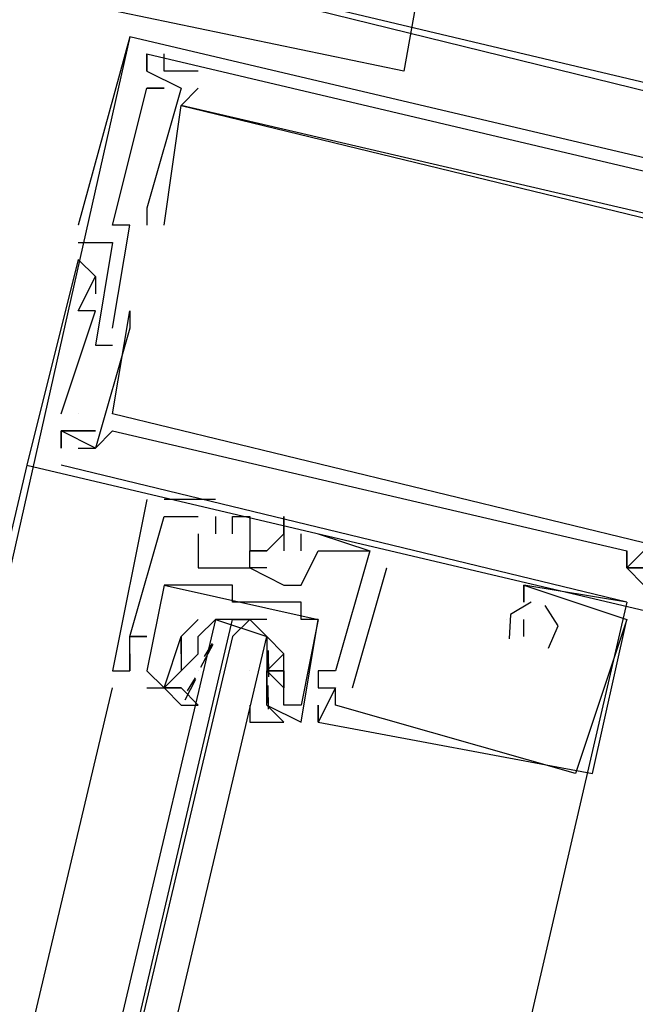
# Model space of a CAD drawing. Header units: feet. Extents: x -79 to 198, y -22 to 181.
# Tile 305 of 318: x 107.968 to 108.447, y 157.212 to 157.978. Entities that reach past the tile are written whole.
import ezdxf

# ---------------------------------------------------------------- set-up
doc = ezdxf.new("R2010")
doc.units = ezdxf.units.FT
doc.layers.add('A-LINEA', color=7, linetype='CONTINUOUS')

msp = doc.modelspace()

# ---------------------------------------------------------------- linework, layer by layer
at = {"layer": 'A-LINEA'}
for p, q in [((108.0533, 157.9644), (107.9333, 157.4311)), ((108.0533, 157.9644), (108.0533, 157.9644)), ((108.0533, 157.9644), (108.0533, 157.9644)), ((108.0533, 157.9644), (108.0533, 157.9644)), ((108.0667, 157.9511), (108.0667, 157.9511)), ((108.0667, 157.9511), (108.0667, 157.9511)), ((108.0667, 157.9511), (108.0667, 157.9511)), ((108.0667, 157.9511), (108.0667, 157.9511)), ((108.0667, 157.9511), (108.0667, 157.9511)), ((108.0667, 157.9511), (108.0667, 157.9511)), ((108.08, 157.9511), (108.08, 157.9511)), ((108.08, 157.9511), (108.08, 157.9511)), ((108.08, 157.9511), (108.08, 157.9511)), ((108.0667, 157.9378), (108.0667, 157.9378)), ((108.0667, 157.9378), (108.0667, 157.9378)), ((108.0667, 157.9378), (108.0667, 157.9378)), ((108.0667, 157.9378), (108.0667, 157.9378)), ((108.0667, 157.9378), (108.0667, 157.9378)), ((108.0667, 157.9378), (108.0667, 157.9378)), ((108.08, 157.9378), (108.08, 157.9378)), ((108.08, 157.9378), (108.08, 157.9378)), ((108.08, 157.9378), (108.08, 157.9378)), ((108.1067, 157.9378), (108.1067, 157.9378)), ((108.1067, 157.9378), (108.1067, 157.9378)), ((108.1067, 157.9378), (108.1067, 157.9378)), ((108.0667, 157.9244), (108.0667, 157.9244)), ((108.0667, 157.9244), (108.0667, 157.9244)), ((108.0667, 157.9244), (108.0667, 157.9244)), ((108.0667, 157.9244), (108.0667, 157.9244)), ((108.0667, 157.9244), (108.0667, 157.9244)), ((108.0667, 157.9244), (108.0667, 157.9244)), ((108.08, 157.9244), (108.08, 157.9244)), ((108.08, 157.9244), (108.08, 157.9244)), ((108.08, 157.9244), (108.08, 157.9244)), ((108.0933, 157.9244), (108.0933, 157.9244)), ((108.0933, 157.9244), (108.0933, 157.9244)), ((108.0933, 157.9244), (108.0933, 157.9244)), ((108.1067, 157.9244), (108.1067, 157.9244)), ((108.1067, 157.9244), (108.1067, 157.9244)), ((108.1067, 157.9244), (108.1067, 157.9244)), ((108.0933, 157.9111), (108.0933, 157.9111)), ((108.0933, 157.9111), (108.0933, 157.9111)), ((108.0933, 157.9111), (108.0933, 157.9111)), ((108.0933, 157.9111), (108.0933, 157.9111)), ((108.0933, 157.9111), (108.0933, 157.9111)), ((108.0933, 157.9111), (108.0933, 157.9111)), ((108.0667, 157.8311), (108.0667, 157.8311)), ((108.0667, 157.8311), (108.0667, 157.8311)), ((108.0667, 157.8311), (108.0667, 157.8311)), ((108.0133, 157.8178), (108.0133, 157.8178)), ((108.0133, 157.8178), (108.0133, 157.8178)), ((108.0133, 157.8178), (108.0133, 157.8178)), ((108.04, 157.8178), (108.04, 157.8178)), ((108.04, 157.8178), (108.04, 157.8178)), ((108.04, 157.8178), (108.04, 157.8178)), ((108.0533, 157.8178), (108.0533, 157.8178)), ((108.0533, 157.8178), (108.0533, 157.8178)), ((108.0533, 157.8178), (108.0533, 157.8178)), ((108.0667, 157.8178), (108.0667, 157.8178)), ((108.0667, 157.8178), (108.0667, 157.8178)), ((108.0667, 157.8178), (108.0667, 157.8178)), ((108.08, 157.8178), (108.08, 157.8178)), ((108.08, 157.8178), (108.08, 157.8178)), ((108.08, 157.8178), (108.08, 157.8178)), ((108.0133, 157.8044), (108.0133, 157.8044)), ((108.0133, 157.8044), (108.0133, 157.8044)), ((108.0133, 157.8044), (108.0133, 157.8044)), ((108.04, 157.8044), (108.04, 157.8044)), ((108.04, 157.8044), (108.04, 157.8044)), ((108.04, 157.8044), (108.04, 157.8044)), ((108.0133, 157.7911), (108.0133, 157.7911)), ((108.0133, 157.7911), (108.0133, 157.7911)), ((108.0133, 157.7911), (108.0133, 157.7911)), ((108.0267, 157.7778), (108.0267, 157.7778)), ((108.0267, 157.7778), (108.0267, 157.7778)), ((108.0267, 157.7778), (108.0267, 157.7778)), ((108.0267, 157.7778), (108.0267, 157.7778)), ((108.0267, 157.7778), (108.0267, 157.7778)), ((108.0267, 157.7778), (108.0267, 157.7778)), ((108.0267, 157.7644), (108.0267, 157.7644)), ((108.0267, 157.7644), (108.0267, 157.7644)), ((108.0267, 157.7644), (108.0267, 157.7644)), ((108.0133, 157.7511), (108.0133, 157.7511)), ((108.0133, 157.7511), (108.0133, 157.7511)), ((108.0133, 157.7511), (108.0133, 157.7511)), ((108.0267, 157.7511), (108.0267, 157.7511)), ((108.0267, 157.7511), (108.0267, 157.7511)), ((108.0267, 157.7511), (108.0267, 157.7511)), ((108.0533, 157.7511), (108.0533, 157.7511)), ((108.0533, 157.7511), (108.0533, 157.7511)), ((108.0533, 157.7511), (108.0533, 157.7511)), ((108.04, 157.7378), (108.04, 157.7378)), ((108.04, 157.7378), (108.04, 157.7378)), ((108.04, 157.7378), (108.04, 157.7378)), ((108.0533, 157.7378), (108.0533, 157.7378)), ((108.0533, 157.7378), (108.0533, 157.7378)), ((108.0533, 157.7378), (108.0533, 157.7378)), ((108.0267, 157.7244), (108.0267, 157.7244)), ((108.0267, 157.7244), (108.0267, 157.7244)), ((108.0267, 157.7244), (108.0267, 157.7244)), ((108.04, 157.7244), (108.04, 157.7244)), ((108.04, 157.7244), (108.04, 157.7244)), ((108.04, 157.7244), (108.04, 157.7244)), ((108, 157.6711), (108, 157.6711)), ((108, 157.6711), (108, 157.6711)), ((108, 157.6711), (108, 157.6711)), ((108.0133, 157.6711), (108.0133, 157.6711)), ((108.0133, 157.6711), (108.0133, 157.6711)), ((108.0133, 157.6711), (108.0133, 157.6711)), ((108.04, 157.6711), (108.04, 157.6711)), ((108.04, 157.6711), (108.04, 157.6711)), ((108.04, 157.6711), (108.04, 157.6711)), ((108, 157.6578), (108, 157.6578)), ((108, 157.6578), (108, 157.6578)), ((108, 157.6578), (108, 157.6578)), ((108, 157.6578), (108, 157.6578)), ((108, 157.6578), (108, 157.6578)), ((108, 157.6578), (108, 157.6578)), ((108, 157.6578), (108, 157.6578)), ((108, 157.6578), (108, 157.6578)), ((108, 157.6578), (108, 157.6578)), ((108.0133, 157.6578), (108.0133, 157.6578)), ((108.0133, 157.6578), (108.0133, 157.6578)), ((108.0133, 157.6578), (108.0133, 157.6578)), ((108.0267, 157.6578), (108.0267, 157.6578)), ((108.0267, 157.6578), (108.0267, 157.6578)), ((108.0267, 157.6578), (108.0267, 157.6578)), ((108.04, 157.6578), (108.04, 157.6578)), ((108.04, 157.6578), (108.04, 157.6578)), ((108.04, 157.6578), (108.04, 157.6578)), ((108, 157.6444), (108, 157.6444)), ((108, 157.6444), (108, 157.6444)), ((108, 157.6444), (108, 157.6444)), ((108, 157.6444), (108, 157.6444)), ((108, 157.6444), (108, 157.6444)), ((108, 157.6444), (108, 157.6444)), ((108.0133, 157.6444), (108.0133, 157.6444)), ((108.0133, 157.6444), (108.0133, 157.6444)), ((108.0133, 157.6444), (108.0133, 157.6444)), ((108.0267, 157.6444), (108.0267, 157.6444)), ((108.0267, 157.6444), (108.0267, 157.6444)), ((108.0267, 157.6444), (108.0267, 157.6444)), ((108.0267, 157.6444), (108.0267, 157.6444)), ((108.0267, 157.6444), (108.0267, 157.6444)), ((108.0267, 157.6444), (108.0267, 157.6444)), ((107.9733, 157.6311), (106.2667, 150.4044)), ((107.9733, 157.6311), (107.9733, 157.6311)), ((107.9733, 157.6311), (107.9733, 157.6311)), ((107.9733, 157.6311), (107.9733, 157.6311)), ((108, 157.6311), (108, 157.6311)), ((108.44, 157.5244), (108, 157.6311)), ((108, 157.6311), (108, 157.6311)), ((108.44, 157.5244), (108, 157.6311)), ((108, 157.6311), (108, 157.6311)), ((108.44, 157.5244), (108, 157.6311)), ((108.0667, 157.6044), (108.0667, 157.6044)), ((108.0667, 157.6044), (108.0667, 157.6044)), ((108.0667, 157.6044), (108.0667, 157.6044)), ((108.08, 157.6044), (108.08, 157.6044)), ((108.08, 157.6044), (108.08, 157.6044)), ((108.08, 157.6044), (108.08, 157.6044)), ((108.12, 157.6044), (108.12, 157.6044)), ((108.12, 157.6044), (108.12, 157.6044)), ((108.12, 157.6044), (108.12, 157.6044)), ((108.08, 157.5911), (108.08, 157.5911)), ((108.08, 157.5911), (108.08, 157.5911)), ((108.08, 157.5911), (108.08, 157.5911)), ((108.1067, 157.5911), (108.1067, 157.5911)), ((108.1067, 157.5911), (108.1067, 157.5911)), ((108.1067, 157.5911), (108.1067, 157.5911)), ((108.1067, 157.5911), (108.1067, 157.5911)), ((108.1067, 157.5911), (108.1067, 157.5911)), ((108.1067, 157.5911), (108.1067, 157.5911)), ((108.12, 157.5911), (108.12, 157.5911)), ((108.12, 157.5911), (108.12, 157.5911)), ((108.12, 157.5911), (108.12, 157.5911)), ((108.1333, 157.5911), (108.1333, 157.5911)), ((108.1333, 157.5911), (108.1333, 157.5911)), ((108.1333, 157.5911), (108.1333, 157.5911)), ((108.1467, 157.5911), (108.1467, 157.5911)), ((108.1467, 157.5911), (108.1467, 157.5911)), ((108.1467, 157.5911), (108.1467, 157.5911)), ((108.1733, 157.5911), (108.1733, 157.5911)), ((108.1733, 157.5911), (108.1733, 157.5911)), ((108.1733, 157.5911), (108.1733, 157.5911)), ((108.1067, 157.5778), (108.1067, 157.5778)), ((108.1067, 157.5778), (108.1067, 157.5778)), ((108.1067, 157.5778), (108.1067, 157.5778)), ((108.12, 157.5778), (108.12, 157.5778)), ((108.12, 157.5778), (108.12, 157.5778)), ((108.12, 157.5778), (108.12, 157.5778)), ((108.1333, 157.5778), (108.1333, 157.5778)), ((108.1333, 157.5778), (108.1333, 157.5778)), ((108.1333, 157.5778), (108.1333, 157.5778)), ((108.1733, 157.5778), (108.1733, 157.5778)), ((108.1733, 157.5778), (108.1733, 157.5778)), ((108.1733, 157.5778), (108.1733, 157.5778)), ((108.1733, 157.5778), (108.1733, 157.5778)), ((108.1733, 157.5778), (108.1733, 157.5778)), ((108.1733, 157.5778), (108.1733, 157.5778)), ((108.1867, 157.5644), (108.1867, 157.5778)), ((108.1867, 157.5778), (108.1867, 157.5778)), ((108.1867, 157.5644), (108.1867, 157.5778)), ((108.1867, 157.5778), (108.1867, 157.5778)), ((108.1867, 157.5644), (108.1867, 157.5778)), ((108.1867, 157.5778), (108.1867, 157.5778)), ((108.2, 157.5778), (108.2, 157.5778)), ((108.2, 157.5778), (108.2, 157.5778)), ((108.2, 157.5778), (108.2, 157.5778)), ((108.1467, 157.5644), (108.1467, 157.5644)), ((108.1467, 157.5644), (108.1467, 157.5644)), ((108.1467, 157.5644), (108.1467, 157.5644)), ((108.16, 157.5644), (108.16, 157.5644)), ((108.16, 157.5644), (108.16, 157.5644)), ((108.16, 157.5644), (108.16, 157.5644)), ((108.1733, 157.5644), (108.1733, 157.5644)), ((108.1733, 157.5644), (108.1733, 157.5644)), ((108.1733, 157.5644), (108.1733, 157.5644)), ((108.1867, 157.5644), (108.1867, 157.5644)), ((108.1867, 157.5644), (108.1867, 157.5644)), ((108.1867, 157.5644), (108.1867, 157.5644)), ((108.2, 157.5644), (108.2, 157.5644)), ((108.2, 157.5644), (108.2, 157.5644)), ((108.2, 157.5644), (108.2, 157.5644)), ((108.2, 157.5644), (108.2, 157.5644)), ((108.2, 157.5644), (108.2, 157.5644)), ((108.2, 157.5644), (108.2, 157.5644)), ((108.24, 157.5644), (108.24, 157.5644)), ((108.24, 157.5644), (108.24, 157.5644)), ((108.24, 157.5644), (108.24, 157.5644)), ((108.24, 157.5644), (108.24, 157.5644)), ((108.24, 157.5644), (108.24, 157.5644)), ((108.24, 157.5644), (108.24, 157.5644)), ((108.44, 157.5644), (108.44, 157.5644)), ((108.44, 157.5644), (108.44, 157.5644)), ((108.44, 157.5644), (108.44, 157.5644)), ((108.44, 157.5644), (108.44, 157.5644)), ((108.44, 157.5644), (108.44, 157.5644)), ((108.44, 157.5644), (108.44, 157.5644)), ((108.1067, 157.5511), (108.1067, 157.5511)), ((108.1067, 157.5511), (108.1067, 157.5511)), ((108.1067, 157.5511), (108.1067, 157.5511)), ((108.12, 157.5511), (108.12, 157.5511)), ((108.12, 157.5511), (108.12, 157.5511)), ((108.12, 157.5511), (108.12, 157.5511)), ((108.1467, 157.5511), (108.1467, 157.5511)), ((108.1467, 157.5511), (108.1467, 157.5511)), ((108.1467, 157.5511), (108.1467, 157.5511)), ((108.2267, 157.4578), (108.2533, 157.5511)), ((108.2267, 157.4578), (108.2533, 157.5511)), ((108.2267, 157.4578), (108.2533, 157.5511)), ((108.2533, 157.5511), (108.2533, 157.5511)), ((108.2533, 157.5511), (108.2533, 157.5511)), ((108.2533, 157.5511), (108.2533, 157.5511)), ((108.44, 157.5511), (108.44, 157.5511)), ((108.44, 157.5511), (108.44, 157.5511)), ((108.44, 157.5511), (108.44, 157.5511)), ((108.44, 157.5511), (108.44, 157.5511)), ((108.44, 157.5511), (108.44, 157.5511)), ((108.44, 157.5511), (108.44, 157.5511)), ((108.44, 157.5511), (108.44, 157.5511)), ((108.44, 157.5511), (108.44, 157.5511)), ((108.44, 157.5511), (108.44, 157.5511)), ((108.08, 157.5378), (108.08, 157.5378)), ((108.08, 157.5378), (108.08, 157.5378)), ((108.1067, 157.5378), (108.1067, 157.5378)), ((108.1067, 157.5378), (108.1067, 157.5378)), ((108.12, 157.5378), (108.12, 157.5378)), ((108.12, 157.5378), (108.12, 157.5378)), ((108.1333, 157.5378), (108.1333, 157.5378)), ((108.1333, 157.5378), (108.1333, 157.5378)), ((108.1733, 157.5378), (108.1733, 157.5378)), ((108.1733, 157.5378), (108.1733, 157.5378)), ((108.1733, 157.5378), (108.1733, 157.5378)), ((108.1867, 157.5378), (108.1867, 157.5378)), ((108.1867, 157.5378), (108.1867, 157.5378)), ((108.1867, 157.5378), (108.1867, 157.5378)), ((108.36, 157.5378), (108.36, 157.5378)), ((108.36, 157.5378), (108.36, 157.5378)), ((108.36, 157.5378), (108.36, 157.5378)), ((108.36, 157.5378), (108.36, 157.5378)), ((108.36, 157.5378), (108.36, 157.5378)), ((108.36, 157.5378), (108.36, 157.5378)), ((108.1333, 157.5244), (108.1333, 157.5244)), ((108.1333, 157.5244), (108.1333, 157.5244)), ((108.16, 157.5244), (108.16, 157.5244)), ((108.16, 157.5244), (108.16, 157.5244)), ((108.1867, 157.5244), (108.1867, 157.5244)), ((108.1867, 157.5244), (108.1867, 157.5244)), ((108.36, 157.5244), (108.36, 157.5244)), ((108.36, 157.5244), (108.36, 157.5244)), ((108.36, 157.5244), (108.36, 157.5244)), ((108.36, 157.5244), (108.36, 157.5244)), ((108.36, 157.5244), (108.36, 157.5244)), ((108.36, 157.5244), (108.36, 157.5244)), ((108.44, 157.5244), (108.44, 157.5244)), ((108.44, 157.5244), (108.44, 157.5244)), ((108.44, 157.5244), (108.44, 157.5244)), ((108.44, 157.5244), (108.44, 157.5244)), ((108.44, 157.5244), (108.44, 157.5244)), ((108.44, 157.5244), (108.44, 157.5244)), ((108.16, 157.5111), (108.12, 157.5111)), ((108.1333, 157.5111), (108.1467, 157.5111)), ((108.1867, 157.5111), (108.1867, 157.5111)), ((108.1867, 157.5111), (108.1867, 157.5111)), ((108.2, 157.5111), (108.2, 157.5111)), ((108.2, 157.5111), (108.2, 157.5111)), ((108.2, 157.5111), (108.2, 157.5111)), ((108.2, 157.5111), (108.2, 157.5111)), ((108.3467, 157.5111), (108.3467, 157.5111)), ((108.3467, 157.5111), (108.3467, 157.5111)), ((108.3467, 157.5111), (108.3467, 157.5111)), ((108.3467, 157.5111), (108.3467, 157.5111)), ((108.3467, 157.5111), (108.3467, 157.5111)), ((108.3467, 157.5111), (108.3467, 157.5111)), ((108.36, 157.5111), (108.36, 157.5111)), ((108.36, 157.5111), (108.36, 157.5111)), ((108.36, 157.5111), (108.36, 157.5111)), ((108.4133, 157.3911), (108.44, 157.5111)), ((108.4133, 157.3911), (108.44, 157.5111)), ((108.4133, 157.3911), (108.44, 157.5111)), ((108.44, 157.5111), (108.44, 157.5111)), ((108.44, 157.5111), (108.44, 157.5111)), ((108.44, 157.5111), (108.44, 157.5111)), ((108.44, 157.5111), (108.44, 157.5111)), ((108.44, 157.5111), (108.44, 157.5111)), ((108.44, 157.5111), (108.44, 157.5111)), ((108.0533, 157.4978), (108.0533, 157.4978)), ((108.0533, 157.4978), (108.0533, 157.4978)), ((108.0533, 157.4978), (108.0533, 157.4978)), ((108.0533, 157.4978), (108.0533, 157.4978)), ((108.0533, 157.4978), (108.0533, 157.4978)), ((108.0533, 157.4978), (108.0533, 157.4978)), ((108.0667, 157.4978), (108.0667, 157.4978)), ((108.0667, 157.4978), (108.0667, 157.4978)), ((108.0667, 157.4978), (108.0667, 157.4978)), ((108.0933, 157.4978), (108.0933, 157.4978)), ((108.0933, 157.4978), (108.0933, 157.4978)), ((108.0933, 157.4978), (108.0933, 157.4978)), ((108.0933, 157.4978), (108.0933, 157.4978)), ((108.1067, 157.4978), (108.1067, 157.4978)), ((108.1086, 157.4739), (108.1183, 157.4919)), ((108.1115, 157.4822), (108.1177, 157.4924)), ((108.36, 157.4978), (108.36, 157.4978)), ((108.36, 157.4978), (108.36, 157.4978)), ((108.36, 157.4978), (108.36, 157.4978)), ((108.0533, 157.4844), (108.0533, 157.4844)), ((108.0533, 157.4844), (108.0533, 157.4844)), ((108.0533, 157.4844), (108.0533, 157.4844)), ((108.0933, 157.4844), (108.0933, 157.4844)), ((108.0933, 157.4844), (108.0933, 157.4844)), ((108.0933, 157.4711), (108.1067, 157.4844)), ((108.0933, 157.4844), (108.0933, 157.4844)), ((108.0933, 157.4844), (108.0933, 157.4844)), ((108.16, 157.4844), (108.16, 157.4844)), ((108.1609, 157.4868), (108.1614, 157.4663)), ((108.1733, 157.4844), (108.1733, 157.4844)), ((108.1733, 157.4844), (108.1733, 157.4844)), ((108.1601, 157.4809), (108.1612, 157.4691)), ((108.04, 157.4711), (108.04, 157.4711)), ((108.04, 157.4711), (108.04, 157.4711)), ((108.04, 157.4711), (108.04, 157.4711)), ((108.0533, 157.4711), (108.0533, 157.4711)), ((108.0533, 157.4711), (108.0533, 157.4711)), ((108.0533, 157.4711), (108.0533, 157.4711)), ((108.0533, 157.4711), (108.0533, 157.4711)), ((108.0533, 157.4711), (108.0533, 157.4711)), ((108.0533, 157.4711), (108.0533, 157.4711)), ((108.0667, 157.4711), (108.0667, 157.4711)), ((108.0667, 157.4711), (108.0667, 157.4711)), ((108.0667, 157.4711), (108.0667, 157.4711)), ((108.0667, 157.4711), (108.0667, 157.4711)), ((108.0933, 157.4711), (108.0933, 157.4711)), ((108.0933, 157.4711), (108.0933, 157.4711)), ((108.1067, 157.4711), (108.1067, 157.4711)), ((108.1467, 157.4711), (108.1467, 157.4711)), ((108.16, 157.4711), (108.16, 157.4711)), ((108.16, 157.4711), (108.16, 157.4711)), ((108.16, 157.4711), (108.16, 157.4578)), ((108.16, 157.4711), (108.16, 157.4711)), ((108.16, 157.4711), (108.16, 157.4711)), ((108.1733, 157.4711), (108.1733, 157.4711)), ((108.1733, 157.4711), (108.1733, 157.4711)), ((108.1733, 157.4711), (108.1733, 157.4711)), ((108.1733, 157.4711), (108.1733, 157.4711)), ((108.1733, 157.4711), (108.1733, 157.4711)), ((108.1733, 157.4711), (108.1733, 157.4711)), ((108.2, 157.4711), (108.2, 157.4711)), ((108.2, 157.4711), (108.2, 157.4711)), ((108.2, 157.4711), (108.2, 157.4711)), ((108.2133, 157.4711), (108.2133, 157.4711)), ((108.2133, 157.4711), (108.2133, 157.4711)), ((108.2133, 157.4711), (108.2133, 157.4711)), ((108.2133, 157.4711), (108.2133, 157.4711)), ((108.2133, 157.4711), (108.2133, 157.4711)), ((108.2133, 157.4711), (108.2133, 157.4711)), ((108.0964, 157.4485), (108.1048, 157.4647)), ((108.0982, 157.4555), (108.1044, 157.4657)), ((107.6533, 155.8311), (108.04, 157.4578)), ((108.0667, 157.4578), (108.0933, 157.4578)), ((108.0667, 157.4578), (108.0667, 157.4578)), ((108.0667, 157.4578), (108.0933, 157.4578)), ((108.0667, 157.4578), (108.0667, 157.4578)), ((108.08, 157.4578), (108.08, 157.4578)), ((108.08, 157.4578), (108.08, 157.4578)), ((108.0933, 157.4578), (108.0933, 157.4578)), ((108.0933, 157.4578), (108.0933, 157.4578)), ((108.16, 157.4578), (108.16, 157.4578)), ((108.16, 157.4578), (108.16, 157.4578)), ((108.1601, 157.4543), (108.1612, 157.4424)), ((108.1608, 157.4596), (108.161, 157.4413)), ((108.1733, 157.4578), (108.1733, 157.4578)), ((108.1733, 157.4578), (108.1733, 157.4578)), ((108.2, 157.4578), (108.2, 157.4578)), ((108.2, 157.4578), (108.2, 157.4578)), ((108.2, 157.4578), (108.2, 157.4578)), ((108.2133, 157.4578), (108.2133, 157.4578)), ((108.2133, 157.4578), (108.2133, 157.4578)), ((108.2133, 157.4578), (108.2133, 157.4578)), ((108.2133, 157.4578), (108.2133, 157.4578)), ((108.2133, 157.4578), (108.2133, 157.4578)), ((108.2133, 157.4578), (108.2133, 157.4578)), ((108.2267, 157.4578), (108.2267, 157.4578)), ((108.2267, 157.4578), (108.2267, 157.4578)), ((108.2267, 157.4578), (108.2267, 157.4578)), ((108.16, 157.4444), (108.16, 157.4444)), ((108.16, 157.4444), (108.16, 157.4444)), ((108.1733, 157.4444), (108.1733, 157.4444)), ((108.1733, 157.4444), (108.1733, 157.4444)), ((108.1867, 157.4444), (108.1867, 157.4444)), ((108.1867, 157.4444), (108.1867, 157.4444)), ((108.2, 157.4444), (108.2, 157.4444)), ((108.2, 157.4444), (108.2, 157.4444)), ((108.2, 157.4444), (108.2, 157.4444)), ((108.2133, 157.4444), (108.2133, 157.4444)), ((108.2133, 157.4444), (108.2133, 157.4444)), ((108.2133, 157.4444), (108.2133, 157.4444)), ((108.1867, 157.4311), (108.1867, 157.4311)), ((108.1867, 157.4311), (108.1867, 157.4311)), ((108.2, 157.4311), (108.2, 157.4311)), ((108.2, 157.4311), (108.2, 157.4311)), ((108.2, 157.4311), (108.2, 157.4311)), ((108.2, 157.4311), (108.2, 157.4311)), ((108.2, 157.4311), (108.2, 157.4311)), ((108.2, 157.4311), (108.2, 157.4311)), ((108.4, 157.3911), (108.4, 157.3911)), ((108.4, 157.3911), (108.4, 157.3911)), ((108.4, 157.3911), (108.4, 157.3911)), ((108.4133, 157.3911), (108.4133, 157.3911)), ((108.4133, 157.3911), (108.4133, 157.3911)), ((108.4133, 157.3911), (108.4133, 157.3911))]:
    msp.add_line(p, q, dxfattribs=at)
for points in [[(108.0667, 158.0178), (108.88, 157.8178), (109.0667, 158.6311), (108.2533, 158.8178), (108.0667, 158.0178)], [(108.08, 158.0178), (108.8667, 157.8311), (109.0533, 158.6178), (108.2667, 158.8044), (108.08, 158.0178)], [(108.28, 158.7911), (108.2667, 158.7111), (108.4, 158.6844), (108.2667, 157.9378), (107.9467, 158.0044), (108.08, 158.7378), (108.2267, 158.7111), (108.24, 158.7911), (108.28, 158.7911)], [(108.7333, 157.8044), (108.0533, 157.9644), (108.0133, 157.8178)], [(108.7333, 157.8044), (108.0533, 157.9644), (108.0133, 157.8178)], [(108.7333, 157.8044), (108.0533, 157.9644), (108.0133, 157.8178)], [(108.0667, 157.9511), (108.0667, 157.9378), (108.0933, 157.9244), (108.0667, 157.8311), (108.0667, 157.8178)], [(108.0667, 157.9378), (108.0667, 157.9511), (108.52, 157.8444), (108.52, 157.8311), (108.5067, 157.8311), (108.5067, 157.8178), (108.52, 157.8178), (108.5333, 157.8444), (108.6133, 157.8178), (108.56, 157.6044), (108.5733, 157.5911)], [(108.0667, 157.9511), (108.0667, 157.9378), (108.0933, 157.9244), (108.0667, 157.8311), (108.0667, 157.8178)], [(108.0667, 157.9378), (108.0667, 157.9511), (108.52, 157.8444), (108.52, 157.8311), (108.5067, 157.8311), (108.5067, 157.8178), (108.52, 157.8178), (108.5333, 157.8444), (108.6133, 157.8178), (108.56, 157.6044), (108.5733, 157.5911)], [(108.0667, 157.9511), (108.0667, 157.9378), (108.0933, 157.9244), (108.0667, 157.8311), (108.0667, 157.8178)], [(108.0667, 157.9378), (108.0667, 157.9511), (108.52, 157.8444), (108.52, 157.8311), (108.5067, 157.8311), (108.5067, 157.8178), (108.52, 157.8178), (108.5333, 157.8444), (108.6133, 157.8178), (108.56, 157.6044), (108.5733, 157.5911)], [(108.1067, 157.9378), (108.08, 157.9378), (108.08, 157.9511)], [(108.1067, 157.9378), (108.08, 157.9378), (108.08, 157.9511)], [(108.1067, 157.9378), (108.08, 157.9378), (108.08, 157.9511)], [(108.04, 157.7378), (108.0533, 157.8178), (108.04, 157.8178), (108.0667, 157.9244), (108.08, 157.9244), (108.0667, 157.9244)], [(108.04, 157.7378), (108.0533, 157.8178), (108.04, 157.8178), (108.0667, 157.9244), (108.08, 157.9244), (108.0667, 157.9244)], [(108.04, 157.7378), (108.0533, 157.8178), (108.04, 157.8178), (108.0667, 157.9244), (108.08, 157.9244), (108.0667, 157.9244)], [(108.4933, 157.8178), (108.0933, 157.9111), (108.1067, 157.9244)], [(108.4933, 157.8178), (108.0933, 157.9111), (108.1067, 157.9244)], [(108.4933, 157.8178), (108.0933, 157.9111), (108.1067, 157.9244)], [(108.08, 157.8178), (108.0933, 157.9111), (108.5867, 157.7911)], [(108.08, 157.8178), (108.0933, 157.9111), (108.5867, 157.7911)], [(108.08, 157.8178), (108.0933, 157.9111), (108.5867, 157.7911)], [(108.0133, 157.8044), (108.04, 157.8044), (108.0267, 157.7244), (108.04, 157.7244)], [(108.0133, 157.8044), (108.04, 157.8044), (108.0267, 157.7244), (108.04, 157.7244)], [(108.0133, 157.8044), (108.04, 157.8044), (108.0267, 157.7244), (108.04, 157.7244)], [(108.0267, 157.7778), (108.0133, 157.7911), (107.9733, 157.6311), (108.6533, 157.4711)], [(108.0267, 157.7778), (108.0133, 157.7911), (107.9733, 157.6311), (108.6533, 157.4711)], [(108.0267, 157.7778), (108.0133, 157.7911), (107.9733, 157.6311), (108.6533, 157.4711)], [(108, 157.6711), (108.0267, 157.7511), (108.0133, 157.7511), (108.0267, 157.7778), (108.0267, 157.7644)], [(108, 157.6711), (108.0267, 157.7511), (108.0133, 157.7511), (108.0267, 157.7778), (108.0267, 157.7644)], [(108, 157.6711), (108.0267, 157.7511), (108.0133, 157.7511), (108.0267, 157.7778), (108.0267, 157.7644)], [(108.5467, 157.5511), (108.56, 157.6178), (108.56, 157.6311), (108.56, 157.6311), (108.5333, 157.5511), (108.04, 157.6711), (108.0533, 157.7511), (108.0533, 157.7378), (108.0267, 157.6444), (108, 157.6578), (108, 157.6444)], [(108.5467, 157.5511), (108.56, 157.6178), (108.56, 157.6311), (108.56, 157.6311), (108.5333, 157.5511), (108.04, 157.6711), (108.0533, 157.7511), (108.0533, 157.7378), (108.0267, 157.6444), (108, 157.6578), (108, 157.6444)], [(108.5467, 157.5511), (108.56, 157.6178), (108.56, 157.6311), (108.56, 157.6311), (108.5333, 157.5511), (108.04, 157.6711), (108.0533, 157.7511), (108.0533, 157.7378), (108.0267, 157.6444), (108, 157.6578), (108, 157.6444)], [(108, 157.6444), (108, 157.6578), (108.0133, 157.6578), (108.0267, 157.6578), (108, 157.6578)], [(108, 157.6444), (108, 157.6578), (108.0133, 157.6578), (108.0267, 157.6578), (108, 157.6578)], [(108, 157.6444), (108, 157.6578), (108.0133, 157.6578), (108.0267, 157.6578), (108, 157.6578)], [(108.0133, 157.6444), (108.0267, 157.6444), (108.04, 157.6578), (108.44, 157.5644), (108.44, 157.5511), (108.4533, 157.5378), (108.4533, 157.5511), (108.44, 157.5511), (108.44, 157.5644)], [(108.0133, 157.6444), (108.0267, 157.6444), (108.04, 157.6578), (108.44, 157.5644), (108.44, 157.5511), (108.4533, 157.5378), (108.4533, 157.5511), (108.44, 157.5511), (108.44, 157.5644)], [(108.0133, 157.6444), (108.0267, 157.6444), (108.04, 157.6578), (108.44, 157.5644), (108.44, 157.5511), (108.4533, 157.5378), (108.4533, 157.5511), (108.44, 157.5511), (108.44, 157.5644)], [(108.0667, 157.6044), (108.04, 157.4711), (108.0533, 157.4711), (108.0533, 157.4844), (108.0533, 157.4711), (108.0533, 157.4978), (108.0667, 157.4978), (108.0533, 157.4978), (108.08, 157.5911), (108.1067, 157.5911)], [(108.0667, 157.6044), (108.04, 157.4711), (108.0533, 157.4711), (108.0533, 157.4844), (108.0533, 157.4711), (108.0533, 157.4978), (108.0667, 157.4978), (108.0533, 157.4978), (108.08, 157.5911), (108.1067, 157.5911)], [(108.0667, 157.6044), (108.04, 157.4711), (108.0533, 157.4711), (108.0533, 157.4844), (108.0533, 157.4711), (108.0533, 157.4978), (108.0667, 157.4978), (108.0533, 157.4978), (108.08, 157.5911), (108.1067, 157.5911)], [(108.12, 157.6044), (108.08, 157.6044), (108.08, 157.6044)], [(108.12, 157.6044), (108.08, 157.6044), (108.08, 157.6044)], [(108.12, 157.6044), (108.08, 157.6044), (108.08, 157.6044)], [(108.12, 157.5911), (108.12, 157.5778), (108.12, 157.5778)], [(108.12, 157.5911), (108.12, 157.5778), (108.12, 157.5778)], [(108.12, 157.5911), (108.12, 157.5778), (108.12, 157.5778)], [(108.1333, 157.5778), (108.1333, 157.5911), (108.1467, 157.5911), (108.1467, 157.5644), (108.1467, 157.5644)], [(108.1333, 157.5778), (108.1333, 157.5911), (108.1467, 157.5911), (108.1467, 157.5644), (108.1467, 157.5644)], [(108.1333, 157.5778), (108.1333, 157.5911), (108.1467, 157.5911), (108.1467, 157.5644), (108.1467, 157.5644)], [(108.16, 157.5644), (108.1733, 157.5778), (108.1733, 157.5911), (108.1733, 157.5778), (108.1733, 157.5644), (108.1733, 157.5644)], [(108.16, 157.5644), (108.1733, 157.5778), (108.1733, 157.5911), (108.1733, 157.5778), (108.1733, 157.5644), (108.1733, 157.5644)], [(108.16, 157.5644), (108.1733, 157.5778), (108.1733, 157.5911), (108.1733, 157.5778), (108.1733, 157.5644), (108.1733, 157.5644)], [(108.1067, 157.5778), (108.1067, 157.5511), (108.12, 157.5511), (108.1467, 157.5511), (108.1733, 157.5378), (108.1867, 157.5378), (108.2, 157.5644), (108.24, 157.5644), (108.2133, 157.4711), (108.2, 157.4711), (108.2, 157.4578), (108.2133, 157.4578), (108.2, 157.4311), (108.2, 157.4444), (108.2, 157.4311), (108.4133, 157.3911)], [(108.1067, 157.5778), (108.1067, 157.5511), (108.12, 157.5511), (108.1467, 157.5511), (108.1733, 157.5378), (108.1867, 157.5378), (108.2, 157.5644), (108.24, 157.5644), (108.2133, 157.4711), (108.2, 157.4711), (108.2, 157.4578), (108.2133, 157.4578), (108.2, 157.4311), (108.2, 157.4444), (108.2, 157.4311), (108.4133, 157.3911)], [(108.1067, 157.5778), (108.1067, 157.5511), (108.12, 157.5511), (108.1467, 157.5511), (108.1733, 157.5378), (108.1867, 157.5378), (108.2, 157.5644), (108.24, 157.5644), (108.2133, 157.4711), (108.2, 157.4711), (108.2, 157.4578), (108.2133, 157.4578), (108.2, 157.4311), (108.2, 157.4444), (108.2, 157.4311), (108.4133, 157.3911)], [(108.2, 157.5778), (108.24, 157.5644), (108.24, 157.5644)], [(108.2, 157.5778), (108.24, 157.5644), (108.24, 157.5644)], [(108.2, 157.5778), (108.24, 157.5644), (108.24, 157.5644)], [(108.16, 157.5511), (108.1467, 157.5511), (108.1467, 157.5644), (108.16, 157.5644), (108.1467, 157.5644), (108.16, 157.5644), (108.1467, 157.5644)], [(108.16, 157.5511), (108.1467, 157.5511), (108.1467, 157.5644), (108.16, 157.5644), (108.1467, 157.5644), (108.16, 157.5644), (108.1467, 157.5644)], [(108.16, 157.5511), (108.1467, 157.5511), (108.1467, 157.5644), (108.16, 157.5644), (108.1467, 157.5644), (108.16, 157.5644), (108.1467, 157.5644)], [(108.5333, 157.5111), (108.4533, 157.5244), (108.4667, 157.5511), (108.4533, 157.5644), (108.44, 157.5511), (108.4533, 157.5511), (108.4533, 157.5244)], [(108.5333, 157.5111), (108.4533, 157.5244), (108.4667, 157.5511), (108.4533, 157.5644), (108.44, 157.5511), (108.4533, 157.5511), (108.4533, 157.5244)], [(108.5333, 157.5111), (108.4533, 157.5244), (108.4667, 157.5511), (108.4533, 157.5644), (108.44, 157.5511), (108.4533, 157.5511), (108.4533, 157.5244)], [(108.16, 157.4444), (108.1867, 157.4311), (108.2, 157.5111), (108.1867, 157.5111), (108.1867, 157.5244), (108.16, 157.5244), (108.1333, 157.5244), (108.1333, 157.5378), (108.12, 157.5378), (108.1067, 157.5378), (108.08, 157.5378), (108.0667, 157.4711)], [(108.08, 157.5378), (108.0667, 157.4711), (108.08, 157.4578), (108.0933, 157.4978), (108.0933, 157.4844), (108.0933, 157.4978), (108.0933, 157.4844), (108.0933, 157.4711), (108.0933, 157.4711)], [(108.16, 157.4444), (108.1867, 157.4311), (108.2, 157.5111), (108.1867, 157.5111), (108.1867, 157.5244), (108.16, 157.5244), (108.1333, 157.5244), (108.1333, 157.5378), (108.12, 157.5378), (108.1067, 157.5378), (108.08, 157.5378), (108.0667, 157.4711)], [(108.08, 157.5378), (108.0667, 157.4711), (108.08, 157.4578), (108.0933, 157.4978), (108.0933, 157.4844), (108.0933, 157.4978), (108.0933, 157.4844), (108.0933, 157.4711), (108.0933, 157.4711)], [(108.08, 157.5378), (108.2, 157.5111), (108.1867, 157.4444), (108.1733, 157.4444), (108.1733, 157.4711), (108.1733, 157.4844)], [(108.08, 157.5378), (108.2, 157.5111), (108.1867, 157.4444), (108.1733, 157.4444), (108.1733, 157.4711), (108.1733, 157.4844)], [(108.36, 157.5244), (108.36, 157.5378), (108.44, 157.5111), (108.4, 157.3911), (108.2133, 157.4444), (108.2133, 157.4578)], [(108.36, 157.5244), (108.36, 157.5378), (108.44, 157.5111), (108.4, 157.3911), (108.2133, 157.4444), (108.2133, 157.4578)], [(108.36, 157.5244), (108.36, 157.5378), (108.44, 157.5111), (108.4, 157.3911), (108.2133, 157.4444), (108.2133, 157.4578)], [(108.44, 157.5244), (108.36, 157.5378), (108.36, 157.5244)], [(108.44, 157.5244), (108.36, 157.5378), (108.36, 157.5244)], [(108.44, 157.5244), (108.36, 157.5378), (108.36, 157.5244)], [(108.44, 157.5244), (108.0267, 155.7378), (107.6133, 154.0178)], [(108.3657, 157.5244), (108.3495, 157.5148), (108.3485, 157.496)], [(108.3657, 157.5244), (108.3495, 157.5148), (108.3485, 157.496)], [(108.3657, 157.5244), (108.3495, 157.5148), (108.3485, 157.496)], [(108.3791, 157.4887), (108.3866, 157.506), (108.3765, 157.5218)], [(108.3791, 157.4887), (108.3866, 157.506), (108.3765, 157.5218)], [(108.3791, 157.4887), (108.3866, 157.506), (108.3765, 157.5218)], [(107.76, 155.8044), (108.16, 157.4978), (108.1467, 157.5111), (108.1333, 157.4978), (107.7333, 155.8044), (108.1333, 157.5111), (108.12, 157.5111), (107.72, 155.8178)], [(108.1067, 157.5111), (108.0933, 157.4978), (108.0933, 157.4844), (108.0933, 157.4711), (108.08, 157.4578), (108.0933, 157.4578), (108.08, 157.4578), (108.0933, 157.4444), (108.1067, 157.4444), (108.0933, 157.4578)], [(108.1067, 157.4844), (108.1067, 157.4978), (108.12, 157.5111), (108.16, 157.4978), (108.16, 157.4844), (108.16, 157.4711)], [(108.36, 157.4978), (108.36, 157.5111), (108.36, 157.5111)], [(108.36, 157.4978), (108.36, 157.5111), (108.36, 157.5111)], [(108.36, 157.4978), (108.36, 157.5111), (108.36, 157.5111)], [(108.1467, 157.4444), (108.1467, 157.4311), (108.1733, 157.4311), (108.16, 157.4444), (108.16, 157.4711), (108.1733, 157.4711), (108.16, 157.4711), (108.1733, 157.4844), (108.16, 157.4978)], [(108.1733, 157.4711), (108.16, 157.4711), (108.1733, 157.4711), (108.1733, 157.4578), (108.16, 157.4711), (108.16, 157.4578), (108.16, 157.4578)], [(108.1733, 157.4711), (108.16, 157.4711), (108.1733, 157.4711), (108.1733, 157.4578), (108.16, 157.4711), (108.16, 157.4578), (108.16, 157.4578)]]:
    msp.add_lwpolyline(points, dxfattribs=at)

doc.saveas('drawing.dxf')
